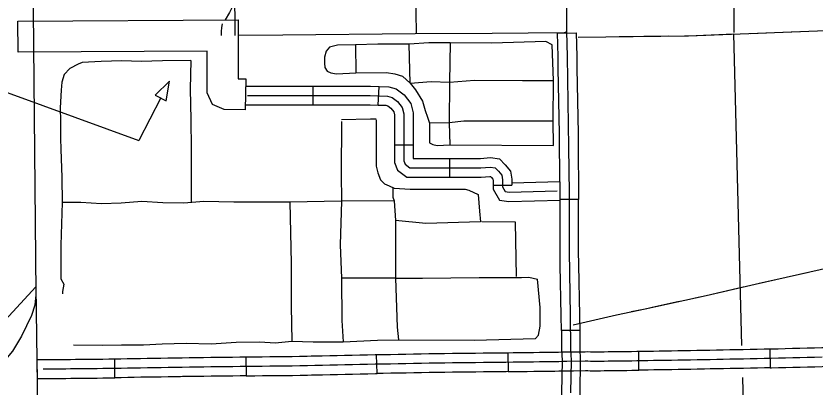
# Model space of a CAD drawing. Extents: x 1127717 to 1741049, y 2026793 to 2244711.
# Drawn here: x 1338119 to 1344558, y 2075639 to 2078627 of the extents above; entities that cross this region are included whole.
import ezdxf

# ---------------------------------------------------------------- set-up
doc = ezdxf.new("R2010")
doc.units = 0
for name, color, linetype in [('10', 7, 'Continuous'), ('15', 7, 'Continuous'), ('21', 7, 'Continuous'), ('31', 7, 'Continuous'), ('32', 7, 'Continuous'), ('33', 7, 'Continuous'), ('35', 7, 'Continuous'), ('43', 7, 'Continuous'), ('5', 7, 'Continuous'), ('6', 7, 'Continuous')]:
    doc.layers.add(name, color=color, linetype=linetype)

msp = doc.modelspace()

# ---------------------------------------------------------------- linework, layer by layer
at = {"layer": '10'}
for points in [[(1338134.7, 2078585.2), (1339908.9, 2078595)], [(1338136.1, 2078335.2), (1338134.7, 2078585.2)], [(1339908.9, 2078595), (1339910.5, 2078121.1), (1339970.5, 2078119.7)], [(1339659.7, 2078343.7), (1338136.1, 2078335.2)], [(1339964.6, 2077869.7), (1339796.8, 2077873.7), (1339702.3, 2077914.8), (1339660.8, 2078007.9), (1339659.7, 2078343.7)], [(1339970.5, 2078119.7), (1339964.6, 2077869.7)], [(1338031.8, 2076176), (1338278.1, 2076445.4)], [(1338278.1, 2076445.4), (1338363, 2070340.5)]]:
    msp.add_lwpolyline(points, dxfattribs=at)
at = {"layer": '15'}
for points in [[(1338225.6, 2082437.4), (1338234.7, 2080951.8), (1338278.8, 2076394.3)], [(1338278.2, 2076380.8), (1338270.1, 2076299), (1338243.7, 2076213.6), (1338162.4, 2076047.5), (1338091, 2075926.1), (1337974.4, 2075794), (1337835, 2075670.3), (1337752.1, 2075613.4), (1337637.2, 2075558.9), (1337533.3, 2075523.9), (1337276.3, 2075465.1)]]:
    msp.add_lwpolyline(points, dxfattribs=at)
at = {"layer": '21'}
msp.add_line((1339284.9, 2077966.4), (1339107.5, 2077623.9), dxfattribs=at)
msp.add_lwpolyline([(1337014, 2078387.4), (1339107.5, 2077623.9)], dxfattribs=at)
msp.add_lwpolyline([(1339239.6, 2077989.9), (1339330.2, 2077943), (1339355.2, 2078102.3)], close=True, dxfattribs=at)
at = {"layer": '31'}
for p, q in [((1342482.3, 2078489.9), (1342482.4, 2078488.3)), ((1342482.4, 2078488.3), (1342632.3, 2078490.9)), ((1342653.5, 2077150), (1342503.5, 2077150)), ((1342664.5, 2076095.1), (1342514.5, 2076093.2)), ((1342664.5, 2076095.1), (1342664.5, 2076095.1)), ((1342081.6, 2075912.3), (1342084.1, 2075762.4)), ((1343139.6, 2075774), (1343137.8, 2075924)), ((1344193, 2075943.1), (1344196.1, 2075793.2)), ((1338286.2, 2075858.1), (1338288.3, 2075708.3)), ((1338916.4, 2075712.7), (1338914.2, 2075862.7)), ((1339969.8, 2075879), (1339972.5, 2075729)), ((1341028.6, 2075746.9), (1341025.3, 2075896.9)), ((1341028.6, 2075746.9), (1341028.6, 2075746.9))]:
    msp.add_line(p, q, dxfattribs=at)
for points in [[(1342489.2, 2078204.6), (1342487.5, 2078297.5), (1342482.3, 2078489.9)], [(1342591.3, 2075590.6), (1342594.5, 2075852.8), (1342591.3, 2075948.8), (1342588.1, 2076214.2), (1342578.5, 2076732.2), (1342578.5, 2077199.1), (1342575.3, 2077570.1), (1342562.5, 2078299.2), (1342557, 2078502)], [(1342632.3, 2078490.9), (1342637.5, 2078300.9), (1342639.1, 2078207.3)], [(1342498.4, 2077676.7), (1342489.2, 2078204.6)], [(1342639.1, 2078207.3), (1342648.4, 2077679.3)], [(1342503.5, 2077150), (1342503.5, 2077198.8), (1342500.3, 2077569.1), (1342498.4, 2077676.7)], [(1342648.4, 2077679.3), (1342650.3, 2077571.1), (1342653.5, 2077199.4), (1342653.5, 2077150)], [(1342505.5, 2076620.7), (1342503.5, 2076731.5), (1342503.5, 2077150)], [(1342655.5, 2076623.5), (1342653.5, 2076732.9), (1342653.5, 2077150)], [(1342514.5, 2076093.2), (1342513.1, 2076213), (1342505.5, 2076620.7)], [(1342664.5, 2076095.1), (1342663.1, 2076215.3), (1342655.5, 2076623.5)], [(1342666.4, 2075566.8), (1342666.3, 2075590.4), (1342669.5, 2075853.6), (1342666.3, 2075950.5), (1342664.5, 2076095.1)], [(1342514.5, 2076093.2), (1342516.3, 2075947.1), (1342519.5, 2075852), (1342516.3, 2075590.8), (1342516.5, 2075565.7)], [(1341553.8, 2075906.6), (1341509.9, 2075906), (1341447.3, 2075904.9), (1341384.4, 2075903.9), (1341321.8, 2075902), (1341260, 2075900.8), (1341198, 2075899.9), (1341136, 2075898.9), (1341074, 2075897.9), (1341025.3, 2075896.9)], [(1342081.6, 2075912.3), (1342066.4, 2075912.1), (1342007.1, 2075911.3), (1341946.5, 2075910.7), (1341884.9, 2075910), (1341822.4, 2075909.2), (1341759.8, 2075908.3), (1341697.8, 2075907.8), (1341635.5, 2075907.5), (1341572.6, 2075906.9), (1341553.8, 2075906.6)], [(1342610, 2075919.5), (1342556.6, 2075918.9), (1342550.3, 2075918.5), (1342539, 2075918.4), (1342518.9, 2075918.1), (1342492.1, 2075917.8), (1342459.1, 2075917.5), (1342422, 2075916.9), (1342381.8, 2075916.3), (1342337.5, 2075915.9), (1342289, 2075915), (1342237.4, 2075914.1), (1342182.4, 2075913.7), (1342124.9, 2075913.1), (1342081.6, 2075912.3)], [(1343137.8, 2075924), (1343122.4, 2075923.8), (1343079.9, 2075923.1), (1343039, 2075922.2), (1343000.1, 2075921.5), (1342962.5, 2075921.1), (1342926.3, 2075920.8), (1342891.6, 2075920.7), (1342858.8, 2075920.4), (1342828, 2075920.1), (1342799.7, 2075919.9), (1342773.8, 2075919.9), (1342750.2, 2075920.3), (1342727.1, 2075920.8), (1342705.8, 2075920.5), (1342610, 2075919.5)], [(1343665, 2075932.8), (1343658.9, 2075932.6), (1343606.8, 2075931.5), (1343554.9, 2075930.7), (1343503.1, 2075929.8), (1343451.9, 2075929), (1343401.5, 2075928.2), (1343352.1, 2075927.5), (1343303.5, 2075926.9), (1343256.1, 2075925.9), (1343210.3, 2075925), (1343165.8, 2075924.3), (1343137.8, 2075924)], [(1344193, 2075943.1), (1344147.7, 2075942.2), (1344091.5, 2075941.2), (1344035.5, 2075940.2), (1343980.2, 2075939), (1343925.5, 2075938), (1343871.3, 2075937), (1343817.5, 2075936), (1343764.2, 2075934.9), (1343711.4, 2075933.8), (1343665, 2075932.8)], [(1344720.3, 2075956.8), (1344673.5, 2075955.5), (1344613.4, 2075953.9), (1344553.4, 2075952.4), (1344493.8, 2075950.8), (1344434.8, 2075949.1), (1344376.6, 2075947.6), (1344318.7, 2075946.1), (1344261.2, 2075944.7), (1344204.1, 2075943.4), (1344193, 2075943.1)], [(1338387.6, 2075857.2), (1338384.5, 2075857.2), (1338356.1, 2075857.5), (1338286.2, 2075858.1)], [(1343040.6, 2075847.2), (1343001.1, 2075846.5), (1342963.1, 2075846.1), (1342926.7, 2075845.9), (1342892.1, 2075845.7), (1342859.5, 2075845.4), (1342828.7, 2075845.1), (1342799.8, 2075844.9), (1342773.2, 2075844.9), (1342748.8, 2075845.3), (1342726.8, 2075845.8), (1342706.8, 2075845.5), (1342559.1, 2075843.9), (1342552.8, 2075843.6), (1342540.1, 2075843.4), (1342520, 2075843.1), (1342492.8, 2075842.8), (1342460.1, 2075842.5), (1342423.2, 2075841.9), (1342382.7, 2075841.3), (1342338.6, 2075840.9), (1342290.3, 2075840), (1342238.3, 2075839.1), (1342183.1, 2075838.7), (1342125.9, 2075838.1), (1342067.5, 2075837.1), (1342008, 2075836.3), (1341947.4, 2075835.7), (1341885.8, 2075835), (1341823.4, 2075834.2), (1341760.6, 2075833.3), (1341698.3, 2075832.8), (1341636, 2075832.5), (1341573.6, 2075831.9), (1341511.1, 2075831), (1341448.6, 2075830), (1341386.1, 2075828.9), (1341323.6, 2075827.1), (1341261.3, 2075825.8), (1341199.2, 2075824.9), (1341137.2, 2075823.9), (1341075.4, 2075822.9), (1341013.8, 2075821.6), (1340952.4, 2075820.3), (1340891.2, 2075819.1), (1340830.1, 2075817.9), (1340769.3, 2075816.5), (1340708.7, 2075815.1), (1340648.5, 2075814), (1340588.3, 2075812.7), (1340527.8, 2075811.5), (1340467.1, 2075810.2), (1340406.4, 2075808.8), (1340345.6, 2075807.6), (1340284.9, 2075806.5), (1340224.4, 2075805.6), (1340164, 2075805.5), (1340103.9, 2075805.2), (1340044, 2075804.9), (1339984.3, 2075804.2), (1339924.9, 2075803.2), (1339865.7, 2075802.3), (1339806.8, 2075801.5), (1339748.1, 2075800.9), (1339689.7, 2075800.1), (1339631.6, 2075799.3), (1339573.7, 2075798.7), (1339516, 2075797.9), (1339458.5, 2075797.1), (1339401.2, 2075796), (1339344.4, 2075795.1), (1339288.1, 2075794.1), (1339232.5, 2075793.1), (1339177.7, 2075792.3), (1339123.5, 2075791.7), (1339070.1, 2075790.8), (1339017.6, 2075789.9), (1338966.1, 2075788.7), (1338915.7, 2075787.7), (1338866.5, 2075787), (1338818.7, 2075786.6), (1338772.3, 2075786.1), (1338727, 2075785.5), (1338683, 2075785), (1338640.2, 2075784.6), (1338598.6, 2075784.4), (1338558.5, 2075783.8), (1338520, 2075783.2), (1338483.2, 2075782.9), (1338448.3, 2075782.6), (1338415, 2075782.1), (1338384, 2075782.2), (1338355.4, 2075782.5), (1338337.5, 2075782.7)], [(1338914.2, 2075862.7), (1338865.7, 2075862), (1338818, 2075861.6), (1338771.4, 2075861.1), (1338726.1, 2075860.5), (1338682.3, 2075860), (1338639.7, 2075859.6), (1338597.9, 2075859.4), (1338557.4, 2075858.8), (1338519.1, 2075858.2), (1338482.6, 2075857.9), (1338447.5, 2075857.6), (1338414.7, 2075857.1), (1338387.6, 2075857.2)], [(1339441.8, 2075871.8), (1339399.9, 2075871), (1339343.1, 2075870.1), (1339286.8, 2075869), (1339231.3, 2075868.1), (1339176.7, 2075867.3), (1339122.5, 2075866.7), (1339068.8, 2075865.8), (1339016.1, 2075864.9), (1338964.5, 2075863.7), (1338914.4, 2075862.7), (1338914.3, 2075862.7)], [(1339969.8, 2075879), (1339923.6, 2075878.2), (1339864.6, 2075877.3), (1339805.9, 2075876.5), (1339747.2, 2075875.9), (1339688.7, 2075875.1), (1339630.7, 2075874.3), (1339572.8, 2075873.7), (1339515, 2075872.9), (1339457.3, 2075872.1), (1339441.8, 2075871.8)], [(1340497.5, 2075885.9), (1340465.5, 2075885.2), (1340404.8, 2075883.8), (1340344.2, 2075882.6), (1340283.7, 2075881.5), (1340223.8, 2075880.6), (1340163.8, 2075880.5), (1340103.6, 2075880.2), (1340043.4, 2075879.9), (1339983.2, 2075879.2), (1339969.8, 2075879)], [(1341025.3, 2075896.9), (1341012.2, 2075896.6), (1340950.9, 2075895.3), (1340889.7, 2075894.1), (1340828.5, 2075892.9), (1340767.6, 2075891.5), (1340707.2, 2075890.1), (1340647, 2075889), (1340586.7, 2075887.7), (1340526.2, 2075886.5), (1340497.5, 2075885.9)], [(1344615.3, 2075878.9), (1344555.4, 2075877.5), (1344495.9, 2075875.8), (1344436.9, 2075874.1), (1344378.5, 2075872.6), (1344320.5, 2075871.1), (1344262.9, 2075869.7), (1344205.8, 2075868.4), (1344149.1, 2075867.2), (1344092.8, 2075866.2), (1344036.9, 2075865.2), (1343981.7, 2075864), (1343926.9, 2075863), (1343872.7, 2075862), (1343819, 2075861), (1343765.8, 2075859.9), (1343713, 2075858.8), (1343660.5, 2075857.6), (1343608.2, 2075856.5), (1343556.1, 2075855.7), (1343504.3, 2075854.8), (1343453.1, 2075854), (1343402.6, 2075853.2), (1343353.1, 2075852.5), (1343304.7, 2075851.9), (1343257.6, 2075850.9), (1343211.6, 2075850), (1343166.8, 2075849.3), (1343123.4, 2075848.8), (1343081.3, 2075848.1), (1343040.6, 2075847.2)], [(1342611.6, 2075769.5), (1342707.9, 2075770.5), (1342726.5, 2075770.8), (1342747.3, 2075770.3), (1342772.5, 2075769.9), (1342800, 2075769.9), (1342829.4, 2075770.1), (1342860.2, 2075770.4), (1342892.6, 2075770.7), (1342927.2, 2075770.9), (1342963.7, 2075771.1), (1343002.2, 2075771.5), (1343042.1, 2075772.2), (1343082.8, 2075773.1), (1343124.5, 2075773.8), (1343139.6, 2075774)], [(1343668.3, 2075782.8), (1343662.1, 2075782.7), (1343609.6, 2075781.6), (1343557.3, 2075780.7), (1343505.5, 2075779.9), (1343454.3, 2075779), (1343403.8, 2075778.2), (1343354.1, 2075777.5), (1343305.9, 2075776.9), (1343259.1, 2075776), (1343212.9, 2075775.1), (1343167.9, 2075774.3), (1343139.6, 2075774)], [(1344196.1, 2075793.2), (1344150.6, 2075792.2), (1344094.1, 2075791.2), (1344038.4, 2075790.2), (1343983.2, 2075789.1), (1343928.3, 2075788), (1343874.1, 2075787), (1343820.4, 2075786), (1343767.4, 2075784.9), (1343714.6, 2075783.8), (1343668.3, 2075782.8)], [(1344196.1, 2075793.2), (1344207.5, 2075793.4), (1344264.7, 2075794.7), (1344322.4, 2075796.1), (1344380.5, 2075797.6), (1344439, 2075799.2), (1344498, 2075800.8), (1344557.3, 2075802.5), (1344617.2, 2075803.9), (1344677.6, 2075805.6), (1344724.5, 2075806.9)], [(1338288.3, 2075708.3), (1338383.5, 2075707.2), (1338387.1, 2075707.2)], [(1338387.1, 2075707.2), (1338415.4, 2075707.1), (1338449.1, 2075707.6), (1338483.9, 2075707.9), (1338520.9, 2075708.2), (1338559.6, 2075708.8), (1338599.4, 2075709.4), (1338640.7, 2075709.6), (1338683.8, 2075710), (1338728, 2075710.5), (1338773.1, 2075711.1), (1338819.4, 2075711.6), (1338867.4, 2075712), (1338916.4, 2075712.7)], [(1339444.6, 2075721.8), (1339402.6, 2075721), (1339345.7, 2075720.1), (1339289.5, 2075719.1), (1339233.7, 2075718.1), (1339178.6, 2075717.3), (1339124.5, 2075716.7), (1339071.4, 2075715.8), (1339019.1, 2075714.9), (1338967.7, 2075713.8), (1338916.9, 2075712.7), (1338916.3, 2075712.7)], [(1339972.5, 2075729), (1339926.1, 2075728.2), (1339866.8, 2075727.3), (1339807.7, 2075726.6), (1339749.1, 2075725.9), (1339690.7, 2075725.1), (1339632.5, 2075724.3), (1339574.6, 2075723.7), (1339517, 2075722.9), (1339459.7, 2075722.1), (1339444.6, 2075721.8)], [(1339972.5, 2075729), (1339985.4, 2075729.3), (1340044.6, 2075729.9), (1340104.3, 2075730.3), (1340164.3, 2075730.5), (1340225, 2075730.6), (1340286.2, 2075731.5), (1340347.1, 2075732.6), (1340408, 2075733.8), (1340468.8, 2075735.2), (1340500.7, 2075735.9)], [(1340500.7, 2075735.9), (1340529.4, 2075736.5), (1340589.8, 2075737.8), (1340650, 2075739), (1340710.3, 2075740.1), (1340771, 2075741.5), (1340831.8, 2075742.9), (1340892.7, 2075744.1), (1340953.9, 2075745.4), (1341015.4, 2075746.6), (1341028.6, 2075746.9)], [(1341556, 2075756.6), (1341512.2, 2075756), (1341449.8, 2075755), (1341387.9, 2075753.9), (1341325.5, 2075752.1), (1341262.6, 2075750.8), (1341200.3, 2075749.9), (1341138.4, 2075748.9), (1341076.8, 2075748), (1341028.6, 2075746.9)], [(1342084.1, 2075762.4), (1342068.6, 2075762.1), (1342008.9, 2075761.4), (1341948.2, 2075760.7), (1341886.7, 2075760), (1341824.4, 2075759.2), (1341761.4, 2075758.3), (1341698.8, 2075757.8), (1341636.6, 2075757.5), (1341574.5, 2075756.9), (1341556, 2075756.6)], [(1342084.1, 2075762.4), (1342126.9, 2075763.1), (1342183.8, 2075763.7), (1342239.3, 2075764.1), (1342291.6, 2075765.1), (1342339.6, 2075765.9), (1342383.6, 2075766.3), (1342424.3, 2075766.9), (1342461, 2075767.5), (1342493.5, 2075767.8), (1342521, 2075768.1), (1342541.2, 2075768.4), (1342555.4, 2075768.6), (1342561.6, 2075768.9), (1342611.6, 2075769.5)]]:
    msp.add_lwpolyline(points, dxfattribs=at)
at = {"layer": '32'}
for p, q in [((1340513.7, 2077912.2), (1340513.7, 2078062.2)), ((1341038.7, 2077909.6), (1341044.7, 2078059.5)), ((1341168.4, 2077589), (1341318.4, 2077589)), ((1341614.8, 2077329.8), (1341614.8, 2077479.8)), ((1341964.7, 2077263.7), (1342114.7, 2077263.7))]:
    msp.add_line(p, q, dxfattribs=at)
for points in [[(1339969.2, 2078062.2), (1340513.7, 2078062.2)], [(1340513.7, 2078062.2), (1340975.8, 2078062.2), (1341044.7, 2078059.5)], [(1341044.7, 2078059.5), (1341123.6, 2078056.3), (1341184, 2078039), (1341247, 2077991.7), (1341302, 2077921), (1341318.4, 2077847.1), (1341318.4, 2077589)], [(1339985.8, 2077987.2), (1340974.3, 2077987.2), (1341111.6, 2077981.7), (1341150, 2077970.7), (1341194, 2077937.8), (1341232.4, 2077888.3), (1341243.4, 2077838.9), (1341243.4, 2077553.2), (1341243.4, 2077459.8), (1341254.4, 2077432.3), (1341292.8, 2077404.8), (1341479.6, 2077404.8), (1341864, 2077404.8), (1341940.9, 2077410.3), (1341979.3, 2077404.8), (1342006.8, 2077377.4), (1342034.2, 2077344.4), (1342039.7, 2077306), (1342039.7, 2077251), (1342061.7, 2077212.6), (1342094.6, 2077207.1), (1342479.1, 2077218)], [(1339965.6, 2077912.2), (1340513.7, 2077912.2)], [(1340513.7, 2077912.2), (1340972.8, 2077912.2), (1341038.7, 2077909.6)], [(1341038.7, 2077909.6), (1341099.6, 2077907.1), (1341116.1, 2077902.4), (1341140.9, 2077883.8), (1341162.9, 2077855.6), (1341168.4, 2077830.6), (1341168.4, 2077589)], [(1341168.4, 2077589), (1341168.4, 2077553.2), (1341168.4, 2077445.4), (1341192.9, 2077384.1), (1341268.8, 2077329.8), (1341479.6, 2077329.8), (1341614.8, 2077329.8)], [(1341318.4, 2077589), (1341318.4, 2077553.2), (1341318.4, 2077479.8), (1341479.6, 2077479.8), (1341614.8, 2077479.8)], [(1341614.8, 2077479.8), (1341861.3, 2077479.8), (1341943.5, 2077485.7), (1342014.7, 2077475.6), (1342062.2, 2077428), (1342105.5, 2077376.1), (1342114.7, 2077311.3), (1342114.7, 2077263.7)], [(1341614.8, 2077329.8), (1341866.7, 2077329.8), (1341938.2, 2077335), (1341944, 2077334.1), (1341951.3, 2077326.8), (1341963, 2077312.8), (1341964.7, 2077300.6), (1341964.7, 2077263.7)], [(1341964.7, 2077263.7), (1341964.7, 2077231.1), (1342014.2, 2077144.4), (1342089.5, 2077131.9), (1342504, 2077143.7)], [(1342114.7, 2077282.7), (1342502.7, 2077293.8)]]:
    msp.add_lwpolyline(points, dxfattribs=at)
at = {"layer": '33'}
for points in [[(1339864.9, 2081120.7), (1339863.9, 2080906.8), (1339860.4, 2080620.1), (1339867.5, 2080440.9), (1339863.9, 2080340.5), (1339867.5, 2079838.8), (1339871.1, 2079484), (1339874.7, 2079286.9), (1339874.7, 2078947.5), (1339878.3, 2078753.9), (1339867.5, 2078707.4), (1339838.9, 2078653.6), (1339805.6, 2078594.5)], [(1341338, 2079939.3), (1341331.2, 2079909.3), (1341333.9, 2079767.5), (1341331.2, 2079596.2), (1341333.9, 2079495), (1341333.9, 2079232.3), (1341336.6, 2078986.1), (1341339.3, 2078796.1), (1341342, 2078659.6), (1341344.6, 2078483)], [(1342537, 2078490.3), (1342557, 2078502), (1342557.8, 2078554.9), (1342557.8, 2078677.9), (1342551.1, 2079044.9), (1342548.4, 2079162.6), (1342545.7, 2079497.1)], [(1339878.3, 2078753.9), (1339881.3, 2078633.7), (1339881.3, 2078505.9), (1339881.3, 2078469.9)], [(1339781.5, 2078564), (1339775.5, 2078534.2), (1339773.4, 2078501.8), (1339771.4, 2078469.3)], [(1342537, 2078490.3), (1341955.3, 2078486.4), (1341336.4, 2078481.7), (1340270, 2078472.1), (1339909.3, 2078470)]]:
    msp.add_lwpolyline(points, dxfattribs=at)
at = {"layer": '35'}
for points in [[(1342389.1, 2078420.1), (1341953.5, 2078406.9), (1341616.8, 2078410.2), (1341445.2, 2078410.2), (1341286.7, 2078400.3), (1341035.9, 2078400.3), (1340854.4, 2078393.7)], [(1342448.6, 2077779.5), (1342451.9, 2078106.4), (1342438.7, 2078393.7), (1342389.1, 2078420.1)], [(1340854.4, 2078393.7), (1340710, 2078392.5), (1340644.1, 2078375), (1340617.8, 2078344.2), (1340604.6, 2078295.8), (1340604.6, 2078247.5), (1340609, 2078212.3), (1340626.6, 2078181.6), (1340657.3, 2078168.4), (1340701.3, 2078159.6), (1340857.5, 2078168.5), (1341105.5, 2078172.8), (1341171.4, 2078159.6), (1341232.9, 2078142), (1341296.6, 2078086.6), (1341338.4, 2078032.1), (1341395.5, 2077939.8), (1341417.5, 2077865.1), (1341435.1, 2077812.3), (1341452.6, 2077763.4), (1341452.6, 2077605.7), (1341479, 2077592.5), (1341514.2, 2077583.7), (1341615.8, 2077588.3), (1342450.7, 2077583.8)], [(1340854.4, 2078393.7), (1340857.5, 2078168.5)], [(1341296.6, 2078086.6), (1341286.7, 2078400.3)], [(1341616.8, 2078410.2), (1341613.5, 2078093.2), (1341610.2, 2077766.3), (1341615.8, 2077588.3)], [(1339527.2, 2078268.7), (1339299.1, 2078264.2), (1339127.5, 2078260.9), (1338972.4, 2078264.2), (1338804, 2078260.9), (1338652.2, 2078251), (1338619.2, 2078237.8), (1338553.2, 2078204.8), (1338507, 2078155.3), (1338487.2, 2078092.5), (1338483.9, 2078029.8), (1338474, 2077887.8), (1338477.3, 2077778.9), (1338477.3, 2077640.2), (1338480.6, 2077554.3), (1338487.2, 2077326.5), (1338490.5, 2077125.1), (1338480.6, 2076781.7), (1338480.6, 2076616.6), (1338480.6, 2076510.9), (1338503.7, 2076468), (1338493.8, 2076408.6), (1338494.2, 2076388.4)], [(1339527.2, 2078268.7), (1339523.8, 2078036.4), (1339527.1, 2077792.1), (1339530.4, 2077557.6), (1339530.4, 2077333.1), (1339530.4, 2077121.8)], [(1341296.6, 2078086.6), (1341465, 2078099.8), (1341613.5, 2078093.2), (1341814.8, 2078109.7), (1342201, 2078106.4), (1342451.9, 2078106.4)], [(1340741.3, 2077776.8), (1340738.2, 2077356.2), (1340741.5, 2077135)], [(1340741.4, 2077793.4), (1340974.8, 2077798.6), (1341022, 2077797.2)], [(1341022, 2077790.3), (1341022, 2077416.7), (1341035.2, 2077363.9), (1341057.2, 2077306.8), (1341087.9, 2077276), (1341127.5, 2077258.4), (1341167, 2077240.9), (1341294.5, 2077232.1), (1341602, 2077232.1), (1341738.3, 2077232.1), (1341769, 2077223.3), (1341844, 2077188.1)], [(1342448.6, 2077779.5), (1342062.4, 2077779.5), (1341729, 2077779.5), (1341610.2, 2077766.3), (1341452.6, 2077763.4)], [(1342450.7, 2077583.8), (1342448.6, 2077779.5)], [(1341155.8, 2077245.9), (1341155.8, 2077166.6), (1341167.3, 2077138.3)], [(1341167.3, 2077138.3), (1340741.5, 2077135), (1340325.6, 2077128.4), (1339873.4, 2077128.4), (1339632.5, 2077131.7), (1339470.7, 2077118.5), (1339302.4, 2077121.8), (1339134.1, 2077131.7), (1338965.7, 2077118.5), (1338807.3, 2077115.2), (1338642.3, 2077125.1), (1338490.5, 2077125.1)], [(1340325.6, 2077128.4), (1340335.5, 2076636.4), (1340335.5, 2076289.7), (1340342.1, 2076009)], [(1340741.5, 2077135), (1340731.6, 2076785), (1340741.5, 2076514.2), (1340744.8, 2076174.1), (1340754.7, 2076002.4)], [(1341167.3, 2077138.3), (1341177.2, 2076979.8), (1341177.2, 2076514.2), (1341395, 2076514.2), (1341850.5, 2076520.8), (1342193.7, 2076520.8), (1342253.2, 2076524.1), (1342322.5, 2076507.6)], [(1341844, 2077188.1), (1341854.9, 2077054.8), (1341863.4, 2076969.6)], [(1341863.4, 2076969.6), (1341421.4, 2076956.7), (1341177.2, 2076979.8)], [(1342152, 2076527.5), (1342143.2, 2076967.3), (1341873.6, 2076969.9)], [(1338581.9, 2075979.3), (1338582.9, 2075979.3), (1338817.2, 2075976), (1338969.1, 2075979.3), (1339147.3, 2075979.3), (1339295.8, 2075985.9), (1339490.5, 2075992.5), (1339691.9, 2075985.9), (1339893.2, 2075999.1), (1340084.7, 2076002.4), (1340206.8, 2075995.8), (1340342.1, 2076009), (1340513.7, 2076002.4), (1340754.7, 2076002.4), (1341031.9, 2076015.7), (1341200.3, 2076019), (1341810.9, 2076015.7), (1342306, 2076028.9), (1342329.1, 2076055.3), (1342342.3, 2076127.9), (1342342.3, 2076203.9), (1342342.3, 2076279.8), (1342322.5, 2076507.6)], [(1341177.2, 2076514.2), (1340741.5, 2076514.2)], [(1341177.2, 2076514.2), (1341190.4, 2076121.3), (1341200.3, 2076019)]]:
    msp.add_lwpolyline(points, dxfattribs=at)
at = {"layer": '43'}
for points in [[(1342649.4, 2078457.1), (1343537.4, 2078467.8), (1344648.6, 2078510.3), (1345152.4, 2078509.7), (1345204.2, 2078494.5), (1345283.5, 2078406), (1345512.1, 2078137.7), (1345617.3, 2077991.3), (1345887.1, 2077651.3), (1346097.4, 2077357), (1346166, 2077288.4), (1346202.6, 2077271.6), (1346251.3, 2077224.3)], [(1343507.4, 2078467.4), (1343537.4, 2078467.8), (1343903.1, 2078481.8)], [(1344035, 2078486.8), (1344430.7, 2078502)], [(1342979.4, 2078461.1), (1343375.4, 2078465.8)], [(1346251.3, 2077224.3), (1345967.9, 2076992.6), (1345769.7, 2076864.5), (1345656.9, 2076824.8), (1344765.8, 2076618.9), (1344074.8, 2076465), (1343681.6, 2076373.5), (1343190.8, 2076266.8), (1342959.1, 2076218), (1342608.6, 2076135.6)], [(1344494.7, 2076558.5), (1344108.2, 2076472.4)], [(1343979.6, 2076442.8), (1343681.6, 2076373.5), (1343593.6, 2076354.3)], [(1343464.6, 2076326.3), (1343271.1, 2076284.2)], [(1343271.1, 2076284.2), (1343190.8, 2076266.8), (1343077.5, 2076242.9)]]:
    msp.add_lwpolyline(points, dxfattribs=at)
at = {"layer": '5'}
for points in [[(1343902.1, 2078481.7), (1343966.6, 2075973.2)], [(1343973.3, 2075716.5), (1343985.3, 2075265.9)]]:
    msp.add_lwpolyline(points, dxfattribs=at)
at = {"layer": '6'}
msp.add_lwpolyline([(1343894.8, 2079821.5), (1343894.9, 2079801.5), (1343902.9, 2078492.3)], dxfattribs=at)

doc.saveas('drawing.dxf')
